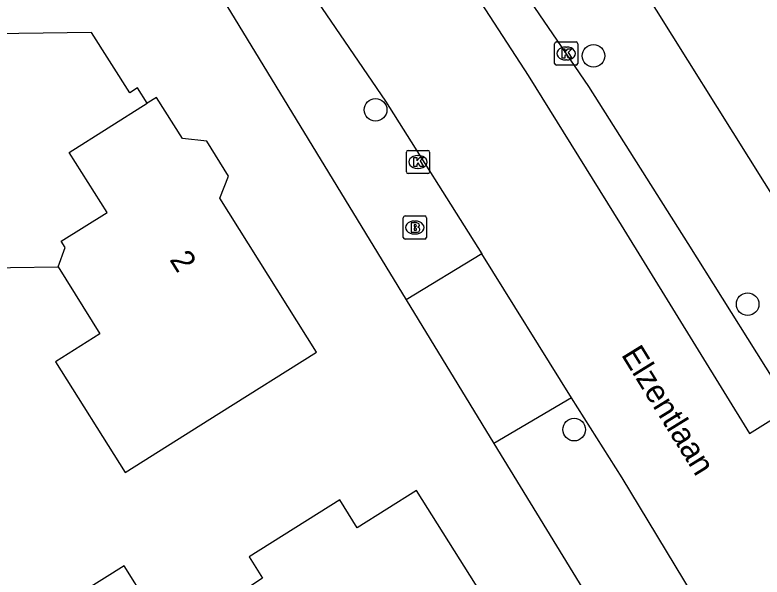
# Model space of a CAD drawing. Extents: x 161354 to 161876, y 382161 to 382804.
# Drawn here: x 161455.04 to 161487.37, y 382621.31 to 382645.64 of the extents above; entities that cross this region are included whole.
import ezdxf

# ---------------------------------------------------------------- set-up
doc = ezdxf.new("R2010")
doc.units = 0
for name, color, linetype in [('IMGEO_Boom', 7, 'Continuous'), ('IMGEO_Brandkraan', 7, 'Continuous'), ('IMGEO_Kolk', 7, 'Continuous'), ('IMGEO_Openbare_ruimte_label', 7, 'Continuous'), ('IMGEO_Pand', 7, 'Continuous'), ('IMGEO_Pand_nummerreeks', 7, 'Continuous'), ('IMGEO_Rijbaan_lokaal_gesloten', 7, 'Continuous'), ('IMGEO_Voetpad_open', 7, 'Continuous')]:
    doc.layers.add(name, color=color, linetype=linetype)

msp = doc.modelspace()

# ---------------------------------------------------------------- linework, layer by layer
at = {"layer": 'IMGEO_Boom'}
for centre in [(161480.074, 382643.872), (161470.648, 382641.532), (161486.745, 382633.123), (161479.237, 382627.692)]:
    msp.add_circle(centre, 0.489, dxfattribs=at)
at = {"layer": 'IMGEO_Brandkraan'}
for p, q in [((161471.846, 382636.013), (161471.846, 382636.865)), ((161471.921, 382636.939), (161472.773, 382636.939)), ((161472.334, 382636.719), (161472.359, 382636.719)), ((161472.847, 382636.865), (161472.847, 382636.013)), ((161472.357, 382636.159), (161472.332, 382636.159)), ((161472.773, 382635.939), (161471.921, 382635.939))]:
    msp.add_line(p, q, dxfattribs=at)
for points in [[(161471.846, 382636.013), (161471.846, 382636.865)], [(161471.921, 382636.939), (161472.773, 382636.939)], [(161472.847, 382636.865), (161472.847, 382636.013)], [(161472.194, 382636.639), (161472.194, 382636.239), (161472.407, 382636.239)], [(161472.425, 382636.639), (161472.194, 382636.639)], [(161472.373, 382636.558), (161472.319, 382636.558), (161472.319, 382636.482)], [(161472.319, 382636.482), (161472.372, 382636.482)], [(161472.381, 382636.406), (161472.319, 382636.406), (161472.319, 382636.325)], [(161472.319, 382636.325), (161472.381, 382636.325)], [(161472.773, 382635.939), (161471.921, 382635.939)]]:
    msp.add_lwpolyline(points, dxfattribs=at)
for centre, radius, start, end in [((161471.923, 382636.863), 0.0765, 91.552, 178.448), ((161471.923, 382636.863), 0.0765, 91.552, 178.448), ((161472.771, 382636.863), 0.0765, 1.552, 88.448), ((161472.771, 382636.863), 0.0765, 1.552, 88.448), ((161472.374, 382636.52), 0.0379, 267.8285, 90.9355), ((161472.382, 382636.365), 0.0404, 269.8759, 90.5077), ((161472.429, 382636.494), 0.145, 59.4692, 91.5367), ((161472.454, 382636.541), 0.0922, 285.5137, 58.1501), ((161472.459, 382636.349), 0.105, 301.3115, 78.989), ((161472.413, 382636.49), 0.251, 268.6676, 293.5347), ((161471.923, 382636.015), 0.0765, 181.552, 268.448), ((161471.923, 382636.015), 0.0765, 181.552, 268.448), ((161472.771, 382636.015), 0.0765, 271.552, 358.448), ((161472.771, 382636.015), 0.0765, 271.552, 358.448)]:
    msp.add_arc(centre, radius, start, end, dxfattribs=at)
for centre, major_axis, ratio, start_param, end_param in [((161472.333, 382636.439), (-0.387, 0.002), 0.722429, 4.712389, 7.853982), ((161472.358, 382636.439), (-0.39, 0.002), 0.717154, 1.570796, 4.712389)]:
    msp.add_ellipse(centre, major_axis=major_axis, ratio=ratio, start_param=start_param, end_param=end_param, dxfattribs=at)
at = {"layer": 'IMGEO_Kolk'}
for p, q in [((161478.47, 382644.471), (161479.322, 382644.471)), ((161478.395, 382643.545), (161478.395, 382644.397)), ((161478.883, 382644.251), (161478.908, 382644.251)), ((161479.396, 382644.397), (161479.396, 382643.545)), ((161479.322, 382643.471), (161478.47, 382643.471)), ((161478.906, 382643.691), (161478.881, 382643.691)), ((161471.982, 382638.851), (161471.982, 382639.703)), ((161472.057, 382639.777), (161472.909, 382639.777)), ((161472.983, 382639.703), (161472.983, 382638.851)), ((161472.47, 382639.557), (161472.495, 382639.557)), ((161472.493, 382638.997), (161472.468, 382638.997)), ((161472.909, 382638.777), (161472.057, 382638.777))]:
    msp.add_line(p, q, dxfattribs=at)
for points in [[(161478.47, 382644.471), (161479.322, 382644.471)], [(161478.395, 382643.545), (161478.395, 382644.397)], [(161478.716, 382644.171), (161478.839, 382644.171), (161478.839, 382644.02), (161478.969, 382644.171), (161479.133, 382644.171), (161478.987, 382644.02), (161479.14, 382643.771), (161478.988, 382643.771), (161478.903, 382643.935), (161478.839, 382643.868), (161478.839, 382643.771), (161478.716, 382643.771), (161478.716, 382644.171)], [(161479.396, 382644.397), (161479.396, 382643.545)], [(161479.322, 382643.471), (161478.47, 382643.471)], [(161471.982, 382638.851), (161471.982, 382639.703)], [(161472.057, 382639.777), (161472.909, 382639.777)], [(161472.983, 382639.703), (161472.983, 382638.851)], [(161472.303, 382639.477), (161472.426, 382639.477), (161472.426, 382639.326), (161472.556, 382639.477), (161472.72, 382639.477), (161472.574, 382639.326), (161472.727, 382639.077), (161472.575, 382639.077), (161472.49, 382639.241), (161472.426, 382639.174), (161472.426, 382639.077), (161472.303, 382639.077), (161472.303, 382639.477)], [(161472.909, 382638.777), (161472.057, 382638.777)]]:
    msp.add_lwpolyline(points, dxfattribs=at)
for centre, start, end in [((161478.472, 382644.395), 91.552, 178.448), ((161478.472, 382644.395), 91.552, 178.448), ((161479.32, 382644.395), 1.552, 88.448), ((161479.32, 382644.395), 1.552, 88.448), ((161478.472, 382643.547), 181.552, 268.448), ((161478.472, 382643.547), 181.552, 268.448), ((161479.32, 382643.547), 271.552, 358.448), ((161479.32, 382643.547), 271.552, 358.448), ((161472.059, 382639.701), 91.552, 178.448), ((161472.059, 382639.701), 91.552, 178.448), ((161472.907, 382639.701), 1.552, 88.448), ((161472.907, 382639.701), 1.552, 88.448), ((161472.059, 382638.853), 181.552, 268.448), ((161472.059, 382638.853), 181.552, 268.448), ((161472.907, 382638.853), 271.552, 358.448), ((161472.907, 382638.853), 271.552, 358.448)]:
    msp.add_arc(centre, 0.0765, start, end, dxfattribs=at)
for centre, major_axis, ratio, start_param, end_param in [((161478.882, 382643.971), (-0.387, 0.002), 0.722429, 4.712389, 7.853982), ((161478.907, 382643.971), (-0.39, 0.002), 0.717154, 1.570796, 4.712389), ((161472.469, 382639.277), (-0.387, 0.002), 0.722429, 4.712389, 7.853982), ((161472.494, 382639.277), (-0.39, 0.002), 0.717154, 1.570796, 4.712389)]:
    msp.add_ellipse(centre, major_axis=major_axis, ratio=ratio, start_param=start_param, end_param=end_param, dxfattribs=at)
at = {"layer": 'IMGEO_Pand'}
for points in [[(161460.766, 382641.821), (161460.352, 382642.48), (161460.008, 382642.264), (161458.361, 382644.885), (161449.962, 382644.759), (161448.257, 382640.892), (161447.89, 382641.054), (161447.585, 382640.362), (161447.266, 382640.503), (161446.013, 382637.661)], [(161456.914, 382634.742), (161458.71, 382631.836), (161456.795, 382630.633), (161459.808, 382625.84), (161463.864, 382628.389), (161468.097, 382631.049), (161463.91, 382637.712), (161464.291, 382638.667), (161463.345, 382640.173), (161462.291, 382640.289), (161461.169, 382642.074), (161460.766, 382641.821)], [(161456.914, 382634.742), (161457.21, 382635.58), (161457.046, 382635.842), (161459.027, 382637.086), (161457.389, 382639.694), (161460.766, 382641.821)], [(161451.936, 382634.668), (161452.78, 382634.681), (161456.914, 382634.742)], [(161476.368, 382618.775), (161472.42, 382625.057), (161469.853, 382623.444), (161469.094, 382624.652), (161465.175, 382622.189), (161465.761, 382621.258), (161461.76, 382618.626), (161459.765, 382621.802), (161456.015, 382619.445), (161456.122, 382619.276), (161455.335, 382618.782), (161458.416, 382613.881), (161458.792, 382614.118), (161459.015, 382613.762), (161463.307, 382616.459), (161465.723, 382612.615), (161467.215, 382613.553), (161467.454, 382613.173)]]:
    msp.add_lwpolyline(points, dxfattribs=at)
at = {"layer": 'IMGEO_Rijbaan_lokaal_gesloten'}
for points in [[(161465.601, 382659.971), (161469.569, 382654.741), (161474.835, 382646.742), (161477.247, 382643.014), (161481.269, 382636.539), (161486.829, 382627.521), (161488.626, 382628.647)], [(161460.971, 382656.682), (161462.422, 382654.597), (161471.074, 382641.912), (161475.247, 382635.305)], [(161479.131, 382629.072), (161475.247, 382635.305)], [(161487.021, 382616.156), (161481.316, 382625.612), (161479.131, 382629.072)]]:
    msp.add_lwpolyline(points, dxfattribs=at)
at = {"layer": 'IMGEO_Voetpad_open'}
for points in [[(161492.823, 382629.848), (161471.419, 382664.034)], [(161488.626, 382628.647), (161484.169, 382635.754), (161479.867, 382642.539), (161476.567, 382647.396), (161475.137, 382649.645), (161471.136, 382655.61), (161470.726, 382656.174), (161467.258, 382661.148)], [(161459.276, 382654.164), (161459.978, 382653.004), (161471.97, 382633.311)], [(161475.247, 382635.305), (161471.97, 382633.311)], [(161471.97, 382633.311), (161475.768, 382627.098)], [(161479.131, 382629.072), (161475.768, 382627.098)], [(161475.768, 382627.098), (161483.738, 382614.059)]]:
    msp.add_lwpolyline(points, dxfattribs=at)

# ---------------------------------------------------------------- texts
at = {"layer": 'IMGEO_Openbare_ruimte_label'}
msp.add_text('Elzentlaan', height=1, rotation=301.6713, dxfattribs=at).set_placement((161481.253, 382630.935))
at = {"layer": 'IMGEO_Pand_nummerreeks'}
msp.add_text('2', height=1, rotation=302.1427, dxfattribs=at).set_placement((161461.709, 382635.052))

doc.saveas('drawing.dxf')
